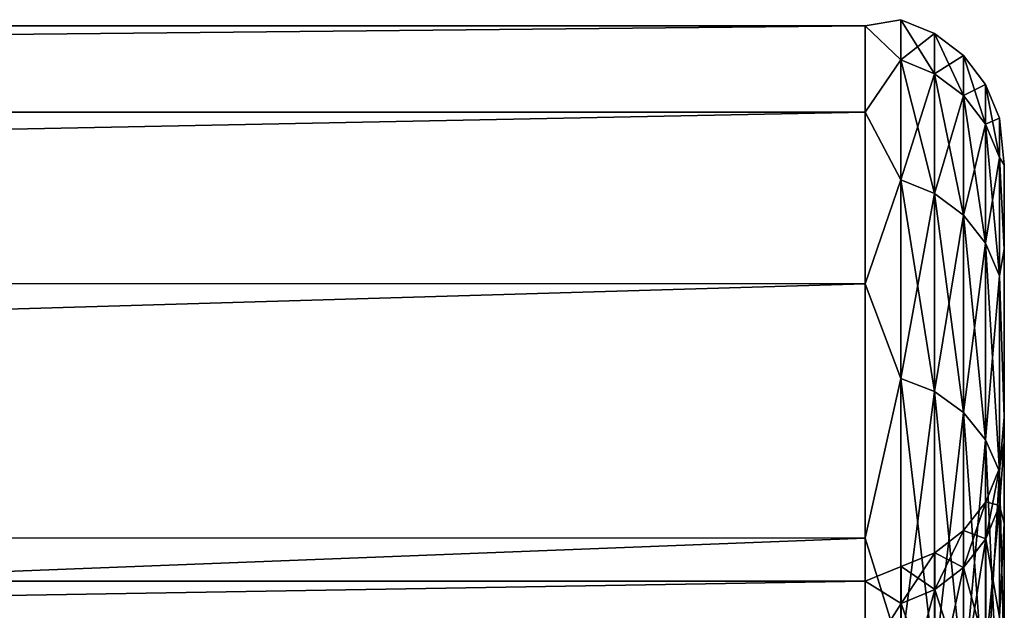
# Model space of a CAD drawing. Header units: metres. Extents: x 59 to 135, y -85 to 115.
# Tile 263 of 290: x 100.21 to 103.75, y 48.86 to 50.98. Entities that reach past the tile are written whole.
import ezdxf

# ---------------------------------------------------------------- set-up
doc = ezdxf.new("R2010")
doc.units = ezdxf.units.M
doc.layers.add('solid_20_404_502_XXX', color=7, linetype='CONTINUOUS')

msp = doc.modelspace()

# ---------------------------------------------------------------- linework, layer by layer
at = {"layer": 'solid_20_404_502_XXX'}
for points in [[(103.25, 50.961086, -1.337331), (72.31768, 50.65086, -3.992316), (72.31308, 50.961147, -1.33633)], [(103.25, 50.961086, -1.337331), (72.31308, 50.961147, -1.33633), (72.31308, 50.961117, 1.336852)], [(103.25, 50.961086, 1.337331), (72.31308, 50.961117, 1.336852), (72.31768, 50.650768, 3.992829)], [(103.25, 50.961086, 1.337331), (103.25, 50.961086, -1.337331), (72.31308, 50.961117, 1.336852)], [(103.25, 50.961086, -1.337331), (103.25, 50.650578, -3.993908), (72.31768, 50.65086, -3.992316)], [(103.25, 50.650578, 3.993908), (103.25, 50.961086, 1.337331), (72.31768, 50.650768, 3.992829)], [(103.378906, 50.983097), (103.25, 50.961086, -1.337331), (103.25, 50.961086, 1.337331)], [(103.378906, 50.838585, -2.573291), (103.25, 50.961086, -1.337331), (103.378906, 50.983097)], [(103.378906, 50.983097), (103.25, 50.961086, 1.337331), (103.378906, 50.838585, 2.573291)], [(103.378906, 50.838585, -2.573291), (103.25, 50.650578, -3.993908), (103.25, 50.961086, -1.337331)], [(103.378906, 50.838585, 2.573291), (103.25, 50.961086, 1.337331), (103.25, 50.650578, 3.993908)], [(103.378906, 50.983097), (103.499657, 50.933208), (103.499657, 50.789009, -2.567705)], [(103.378906, 50.983097), (103.378906, 50.838585, 2.573291), (103.499657, 50.933208)], [(103.378906, 50.838585, -2.573291), (103.378906, 50.983097), (103.499657, 50.789009, -2.567705)], [(103.378906, 50.838585, 2.573291), (103.499657, 50.789009, 2.567705), (103.499657, 50.933208)], [(103.499657, 50.933208), (103.603371, 50.853737), (103.603371, 50.710037, -2.558807)], [(103.499657, 50.933208), (103.499657, 50.789009, 2.567705), (103.603371, 50.853737)], [(103.499657, 50.789009, -2.567705), (103.499657, 50.933208), (103.603371, 50.710037, -2.558807)], [(103.499657, 50.789009, 2.567705), (103.603371, 50.710037, 2.558807), (103.603371, 50.853737)], [(103.603371, 50.853737), (103.682945, 50.750114), (103.682945, 50.607067, -2.547204)], [(103.603371, 50.853737), (103.603371, 50.710037, 2.558807), (103.682945, 50.750114)], [(103.603371, 50.710037, -2.558807), (103.603371, 50.853737), (103.682945, 50.607067, -2.547204)], [(103.378906, 50.406864, -5.114221), (103.25, 50.650578, -3.993908), (103.378906, 50.838585, -2.573291)], [(103.378906, 50.838585, 2.573291), (103.25, 50.650578, 3.993908), (103.378906, 50.406864, 5.114221)], [(103.378906, 50.838585, 2.573291), (103.378906, 50.406864, 5.114221), (103.499657, 50.789009, 2.567705)], [(103.378906, 50.838585, -2.573291), (103.499657, 50.789009, -2.567705), (103.499657, 50.358227, -5.103119)], [(103.378906, 50.406864, -5.114221), (103.378906, 50.838585, -2.573291), (103.499657, 50.358227, -5.103119)], [(103.378906, 50.406864, 5.114221), (103.499657, 50.358227, 5.103119), (103.499657, 50.789009, 2.567705)], [(103.499657, 50.789009, 2.567705), (103.499657, 50.358227, 5.103119), (103.603371, 50.710037, 2.558807)], [(103.499657, 50.789009, -2.567705), (103.603371, 50.710037, -2.558807), (103.603371, 50.280746, -5.085435)], [(103.499657, 50.358227, -5.103119), (103.499657, 50.789009, -2.567705), (103.603371, 50.280746, -5.085435)], [(103.603371, 50.710037, 2.558807), (103.682945, 50.607067, 2.547204), (103.682945, 50.750114)], [(103.682945, 50.750114), (103.732964, 50.62941), (103.732964, 50.487122, -2.53369)], [(103.682945, 50.750114), (103.682945, 50.607067, 2.547204), (103.732964, 50.62941)], [(103.682945, 50.607067, -2.547204), (103.682945, 50.750114), (103.732964, 50.487122, -2.53369)], [(103.499657, 50.358227, 5.103119), (103.603371, 50.280746, 5.085435), (103.603371, 50.710037, 2.558807)], [(103.603371, 50.710037, 2.558807), (103.603371, 50.280746, 5.085435), (103.682945, 50.607067, 2.547204)], [(103.603371, 50.710037, -2.558807), (103.682945, 50.607067, -2.547204), (103.682945, 50.179722, -5.062376)], [(103.603371, 50.280746, -5.085435), (103.603371, 50.710037, -2.558807), (103.682945, 50.179722, -5.062376)], [(103.25, 50.650578, -3.993908), (72.326797, 50.034672, -6.593421), (72.31768, 50.65086, -3.992316)], [(103.25, 50.650578, 3.993908), (72.31768, 50.650768, 3.992829), (72.326797, 50.034504, 6.593989)], [(103.25, 50.650578, -3.993908), (103.25, 50.03376, -6.596474), (72.326797, 50.034672, -6.593421)], [(103.25, 50.03376, 6.596474), (103.25, 50.650578, 3.993908), (72.326797, 50.034504, 6.593989)], [(103.378906, 50.406864, -5.114221), (103.25, 50.03376, -6.596474), (103.25, 50.650578, -3.993908)], [(103.378906, 50.406864, 5.114221), (103.25, 50.650578, 3.993908), (103.25, 50.03376, 6.596474)], [(103.603371, 50.280746, 5.085435), (103.682945, 50.179722, 5.062376), (103.682945, 50.607067, 2.547204)], [(103.682945, 50.607067, 2.547204), (103.732964, 50.487122, 2.53369), (103.732964, 50.62941)], [(103.682945, 50.607067, 2.547204), (103.682945, 50.179722, 5.062376), (103.732964, 50.487122, 2.53369)], [(103.682945, 50.607067, -2.547204), (103.732964, 50.487122, -2.53369), (103.732964, 50.062042, -5.035517)], [(103.682945, 50.179722, -5.062376), (103.682945, 50.607067, -2.547204), (103.732964, 50.062042, -5.035517)], [(103.732964, 50.62941), (103.75, 50.461884, 1.308893), (103.75, 50.461884, -1.308894)], [(103.732964, 50.62941), (103.732964, 50.487122, 2.53369), (103.75, 50.461884, 1.308893)], [(103.732964, 50.487122, -2.53369), (103.732964, 50.62941), (103.75, 50.461884, -1.308894)], [(103.682945, 50.179722, 5.062376), (103.732964, 50.062042, 5.035517), (103.732964, 50.487122, 2.53369)], [(103.732964, 50.487122, 2.53369), (103.75, 50.157951, 3.908293), (103.75, 50.461884, 1.308893)], [(103.732964, 50.487122, 2.53369), (103.732964, 50.062042, 5.035517), (103.75, 50.157951, 3.908293)], [(103.732964, 50.487122, -2.53369), (103.75, 50.461884, -1.308894), (103.75, 50.157951, -3.908294)], [(103.732964, 50.062042, -5.035517), (103.732964, 50.487122, -2.53369), (103.75, 50.157951, -3.908294)], [(103.75, 50.461884, -1.308894), (103.75, 50.461884, 1.308893), (103.75, 50.157951, 3.908293)], [(103.75, 50.157951, -3.908294), (103.75, 50.461884, -1.308894), (103.75, 50.157951, 3.908293)], [(103.378906, 49.693363, -7.590836), (103.25, 50.03376, -6.596474), (103.378906, 50.406864, -5.114221)], [(103.378906, 50.406864, 5.114221), (103.25, 50.03376, 6.596474), (103.378906, 49.693363, 7.590836)], [(103.378906, 50.406864, 5.114221), (103.378906, 49.693363, 7.590836), (103.499657, 50.358227, 5.103119)], [(103.378906, 50.406864, -5.114221), (103.499657, 50.358227, -5.103119), (103.499657, 49.646275, -7.574359)], [(103.378906, 49.693363, -7.590836), (103.378906, 50.406864, -5.114221), (103.499657, 49.646275, -7.574359)], [(103.378906, 49.693363, 7.590836), (103.499657, 49.646275, 7.574359), (103.499657, 50.358227, 5.103119)], [(103.499657, 50.358227, 5.103119), (103.499657, 49.646275, 7.574359), (103.603371, 50.280746, 5.085435)], [(103.499657, 50.358227, -5.103119), (103.603371, 50.280746, -5.085435), (103.603371, 49.571262, -7.548111)], [(103.499657, 49.646275, -7.574359), (103.499657, 50.358227, -5.103119), (103.603371, 49.571262, -7.548111)], [(103.499657, 49.646275, 7.574359), (103.603371, 49.571262, 7.548111), (103.603371, 50.280746, 5.085435)], [(103.603371, 50.280746, 5.085435), (103.603371, 49.571262, 7.548111), (103.682945, 50.179722, 5.062376)], [(103.603371, 50.280746, -5.085435), (103.682945, 50.179722, -5.062376), (103.682945, 49.473454, -7.513886)], [(103.603371, 49.571262, -7.548111), (103.603371, 50.280746, -5.085435), (103.682945, 49.473454, -7.513886)], [(103.603371, 49.571262, 7.548111), (103.682945, 49.473454, 7.513886), (103.682945, 50.179722, 5.062376)], [(103.682945, 50.179722, 5.062376), (103.682945, 49.473454, 7.513886), (103.732964, 50.062042, 5.035517)], [(103.682945, 50.179722, -5.062376), (103.732964, 50.062042, -5.035517), (103.732964, 49.359524, -7.47402)], [(103.682945, 49.473454, -7.513886), (103.682945, 50.179722, -5.062376), (103.732964, 49.359524, -7.47402)], [(103.732964, 50.062042, 5.035517), (103.75, 49.554035, 6.455459), (103.75, 50.157951, 3.908293)], [(103.732964, 50.062042, -5.035517), (103.75, 50.157951, -3.908294), (103.75, 49.554035, -6.45546)], [(103.75, 50.157951, -3.908294), (103.75, 50.157951, 3.908293), (103.75, 49.554035, 6.455459)], [(103.75, 49.554035, -6.45546), (103.75, 50.157951, -3.908294), (103.75, 49.554035, 6.455459)], [(103.682945, 49.473454, 7.513886), (103.732964, 49.359524, 7.47402), (103.732964, 50.062042, 5.035517)], [(103.732964, 50.062042, 5.035517), (103.732964, 49.359524, 7.47402), (103.75, 49.554035, 6.455459)], [(103.732964, 49.359524, -7.47402), (103.732964, 50.062042, -5.035517), (103.75, 49.554035, -6.45546)], [(103.25, 50.03376, -6.596474), (72.34034, 49.120304, -9.106745), (72.326797, 50.034672, -6.593421)], [(103.25, 50.03376, 6.596474), (72.326797, 50.034504, 6.593989), (72.34034, 49.120117, 9.107179)], [(103.25, 50.03376, -6.596474), (103.25, 49.118969, -9.109835), (72.34034, 49.120304, -9.106745)], [(103.25, 49.118969, 9.109835), (103.25, 50.03376, 6.596474), (72.34034, 49.120117, 9.107179)], [(103.378906, 49.693363, -7.590836), (103.25, 49.118969, -9.109835), (103.25, 50.03376, -6.596474)], [(103.378906, 49.693363, 7.590836), (103.25, 50.03376, 6.596474), (103.25, 49.118969, 9.109835)], [(103.378906, 48.707054, -9.971992), (103.25, 49.118969, -9.109835), (103.378906, 49.693363, -7.590836)], [(103.378906, 49.693363, 7.590836), (103.25, 49.118969, 9.109835), (103.378906, 48.707054, 9.971992)], [(103.378906, 49.693363, 7.590836), (103.378906, 48.707054, 9.971992), (103.499657, 49.646275, 7.574359)], [(103.378906, 49.693363, -7.590836), (103.499657, 49.646275, -7.574359), (103.499657, 48.662106, -9.950346)], [(103.378906, 48.707054, -9.971992), (103.378906, 49.693363, -7.590836), (103.499657, 48.662106, -9.950346)], [(103.378906, 48.707054, 9.971992), (103.499657, 48.662106, 9.950346), (103.499657, 49.646275, 7.574359)], [(103.499657, 49.646275, 7.574359), (103.499657, 48.662106, 9.950346), (103.603371, 49.571262, 7.548111)], [(103.499657, 49.646275, -7.574359), (103.603371, 49.571262, -7.548111), (103.603371, 48.590508, -9.915866)], [(103.499657, 48.662106, -9.950346), (103.499657, 49.646275, -7.574359), (103.603371, 48.590508, -9.915866)], [(103.499657, 48.662106, 9.950346), (103.603371, 48.590508, 9.915866), (103.603371, 49.571262, 7.548111)], [(103.603371, 49.571262, 7.548111), (103.603371, 48.590508, 9.915866), (103.682945, 49.473454, 7.513886)], [(103.603371, 49.571262, -7.548111), (103.682945, 49.473454, -7.513886), (103.682945, 48.497143, -9.870904)], [(103.603371, 48.590508, -9.915866), (103.603371, 49.571262, -7.548111), (103.682945, 48.497143, -9.870904)], [(103.732964, 49.359524, 7.47402), (103.75, 48.658627, 8.914642), (103.75, 49.554035, 6.455459)], [(103.732964, 49.359524, -7.47402), (103.75, 49.554035, -6.45546), (103.75, 48.658627, -8.914643)], [(103.75, 49.463573, 1.250785), (103.75, 49.554035, 6.455459), (103.75, 48.658627, 8.914642)], [(103.75, 49.463573, 1.250785), (103.75, 49.554035, -6.45546), (103.75, 49.554035, 6.455459)], [(103.75, 49.173119, -3.734782), (103.75, 48.658627, -8.914643), (103.75, 49.554035, -6.45546)], [(103.75, 49.463573, -1.250785), (103.75, 49.173119, -3.734782), (103.75, 49.554035, -6.45546)], [(103.75, 49.463573, 1.250785), (103.75, 49.463573, -1.250785), (103.75, 49.554035, -6.45546)], [(103.603371, 48.590508, 9.915866), (103.682945, 48.497143, 9.870904), (103.682945, 49.473454, 7.513886)], [(103.682945, 49.473454, 7.513886), (103.682945, 48.497143, 9.870904), (103.732964, 49.359524, 7.47402)], [(103.682945, 49.473454, -7.513886), (103.732964, 49.359524, -7.47402), (103.732964, 48.388393, -9.818533)], [(103.682945, 48.497143, -9.870904), (103.682945, 49.473454, -7.513886), (103.732964, 48.388393, -9.818533)], [(103.733101, 49.236721, -2.392804), (103.75, 49.173119, -3.734782), (103.75, 49.463573, -1.250785)], [(103.733101, 49.371098), (103.75, 49.463573, -1.250785), (103.75, 49.463573, 1.250785)], [(103.733101, 49.236721, -2.392804), (103.75, 49.463573, -1.250785), (103.733101, 49.371098)], [(103.733101, 49.236721, 2.392804), (103.75, 49.463573, 1.250785), (103.75, 49.173119, 3.734782)], [(103.733101, 49.371098), (103.75, 49.463573, 1.250785), (103.733101, 49.236721, 2.392804)], [(103.75, 49.173119, 3.734782), (103.75, 49.463573, 1.250785), (103.75, 48.658627, 8.914642)], [(103.733101, 49.371098), (103.683212, 49.25034), (103.683212, 49.116722, -2.379283)], [(103.733101, 49.371098), (103.733101, 49.236721, 2.392804), (103.683212, 49.25034)], [(103.733101, 49.236721, -2.392804), (103.733101, 49.371098), (103.683212, 49.116722, -2.379283)], [(103.682945, 48.497143, 9.870904), (103.732964, 48.388393, 9.818533), (103.732964, 49.359524, 7.47402)], [(103.732964, 49.359524, 7.47402), (103.732964, 48.388393, 9.818533), (103.75, 48.658627, 8.914642)], [(103.732964, 48.388393, -9.818533), (103.732964, 49.359524, -7.47402), (103.75, 48.658627, -8.914643)], [(103.683212, 49.25034), (103.603737, 49.146633), (103.603737, 49.013668, -2.367671)], [(103.683212, 49.25034), (103.683212, 49.116722, 2.379283), (103.603737, 49.146633)], [(103.683212, 49.116722, -2.379283), (103.683212, 49.25034), (103.603737, 49.013668, -2.367671)], [(103.733101, 49.236721, 2.392804), (103.683212, 49.116722, 2.379283), (103.683212, 49.25034)], [(103.733101, 49.236721, 2.392804), (103.733101, 48.835278, 4.755517), (103.683212, 49.116722, 2.379283)], [(103.733101, 49.236721, -2.392804), (103.683212, 49.116722, -2.379283), (103.683212, 48.717548, -4.728645)], [(103.733101, 48.835278, -4.755517), (103.733101, 49.236721, -2.392804), (103.683212, 48.717548, -4.728645)], [(103.733101, 48.835278, -4.755517), (103.75, 49.173119, -3.734782), (103.733101, 49.236721, -2.392804)], [(103.733101, 49.236721, 2.392804), (103.75, 49.173119, 3.734782), (103.733101, 48.835278, 4.755517)], [(103.733101, 48.835278, -4.755517), (103.75, 48.595985, -6.168858), (103.75, 49.173119, -3.734782)], [(103.733101, 48.835278, 4.755517), (103.75, 49.173119, 3.734782), (103.75, 48.595985, 6.168859)], [(103.75, 48.595985, 6.168859), (103.75, 49.173119, 3.734782), (103.75, 48.658627, 8.914642)], [(103.75, 49.173119, -3.734782), (103.75, 48.595985, -6.168858), (103.75, 48.658627, -8.914643)], [(103.25, 49.118969, -9.109835), (72.358109, 47.919746, -11.497985), (72.34034, 49.120304, -9.106745)], [(103.25, 49.118969, 9.109835), (72.34034, 49.120117, 9.107179), (72.358109, 47.919556, 11.498317)], [(103.603737, 49.146633), (103.500114, 49.067051), (103.500114, 48.934589, -2.358762)], [(103.603737, 49.146633), (103.603737, 49.013668, 2.367671), (103.500114, 49.067051)], [(103.603737, 49.013668, -2.367671), (103.603737, 49.146633), (103.500114, 48.934589, -2.358762)], [(103.683212, 49.116722, 2.379283), (103.603737, 49.013668, 2.367671), (103.603737, 49.146633)], [(103.25, 49.118969, -9.109835), (103.25, 47.918583, -11.5), (72.358109, 47.919746, -11.497985)], [(103.25, 47.918583, 11.5), (103.25, 49.118969, 9.109835), (72.358109, 47.919556, 11.498317)], [(103.378906, 48.707054, -9.971992), (103.25, 47.918583, -11.5), (103.25, 49.118969, -9.109835)], [(103.378906, 48.707054, 9.971992), (103.25, 49.118969, 9.109835), (103.25, 47.918583, 11.5)], [(103.683212, 49.116722, 2.379283), (103.683212, 48.717548, 4.728645), (103.603737, 49.013668, 2.367671)], [(103.683212, 49.116722, -2.379283), (103.603737, 49.013668, -2.367671), (103.603737, 48.61644, -4.705568)], [(103.683212, 48.717548, -4.728645), (103.683212, 49.116722, -2.379283), (103.603737, 48.61644, -4.705568)], [(103.733101, 48.835278, 4.755517), (103.683212, 48.717548, 4.728645), (103.683212, 49.116722, 2.379283)], [(103.500114, 49.067051), (103.37941, 49.017036), (103.37941, 48.884888, -2.353162)], [(103.500114, 49.067051), (103.500114, 48.934589, 2.358762), (103.37941, 49.017036)], [(103.500114, 48.934589, -2.358762), (103.500114, 49.067051), (103.37941, 48.884888, -2.353162)], [(103.603737, 49.013668, 2.367671), (103.500114, 48.934589, 2.358762), (103.500114, 49.067051)], [(103.37941, 49.017036), (103.25, 48.96447, 1.221041), (103.25, 48.96447, -1.221041)], [(103.37941, 49.017036), (103.37941, 48.884888, 2.353162), (103.25, 48.96447, 1.221041)], [(103.37941, 48.884888, -2.353162), (103.37941, 49.017036), (103.25, 48.96447, -1.221041)], [(103.500114, 48.934589, 2.358762), (103.37941, 48.884888, 2.353162), (103.37941, 49.017036)], [(103.603737, 49.013668, 2.367671), (103.603737, 48.61644, 4.705568), (103.500114, 48.934589, 2.358762)], [(103.603737, 49.013668, -2.367671), (103.500114, 48.934589, -2.358762), (103.500114, 48.538857, -4.68786)], [(103.603737, 48.61644, -4.705568), (103.603737, 49.013668, -2.367671), (103.500114, 48.538857, -4.68786)], [(103.683212, 48.717548, 4.728645), (103.603737, 48.61644, 4.705568), (103.603737, 49.013668, 2.367671)], [(103.25, 48.96447, 1.221041), (86.25, 48.964455, 1.221133), (86.25, 48.964455, -1.221133)], [(103.25, 48.96447, 1.221041), (103.25, 48.680962, 3.646612), (86.25, 48.964455, 1.221133)], [(103.25, 48.96447, -1.221041), (86.25, 48.964455, -1.221133), (86.25, 48.680981, -3.646483)], [(103.25, 48.96447, -1.221041), (103.25, 48.96447, 1.221041), (86.25, 48.964455, -1.221133)], [(103.25, 48.680962, -3.646612), (103.25, 48.96447, -1.221041), (86.25, 48.680981, -3.646483)], [(103.25, 48.680962, 3.646612), (86.25, 48.680981, 3.646483), (86.25, 48.964455, 1.221133)], [(103.37941, 48.884888, 2.353162), (103.25, 48.680962, 3.646612), (103.25, 48.96447, 1.221041)], [(103.37941, 48.884888, -2.353162), (103.25, 48.96447, -1.221041), (103.25, 48.680962, -3.646612)], [(103.500114, 48.934589, 2.358762), (103.500114, 48.538857, 4.68786), (103.37941, 48.884888, 2.353162)], [(103.500114, 48.934589, -2.358762), (103.37941, 48.884888, -2.353162), (103.37941, 48.490097, -4.676731)], [(103.500114, 48.538857, -4.68786), (103.500114, 48.934589, -2.358762), (103.37941, 48.490097, -4.676731)], [(103.603737, 48.61644, 4.705568), (103.500114, 48.538857, 4.68786), (103.500114, 48.934589, 2.358762)], [(103.37941, 48.884888, 2.353162), (103.37941, 48.490097, 4.676731), (103.25, 48.680962, 3.646612)], [(103.37941, 48.490097, -4.676731), (103.37941, 48.884888, -2.353162), (103.25, 48.680962, -3.646612)], [(103.500114, 48.538857, 4.68786), (103.37941, 48.490097, 4.676731), (103.37941, 48.884888, 2.353162)]]:
    msp.add_3dface(points, dxfattribs=at)

doc.saveas('drawing.dxf')
